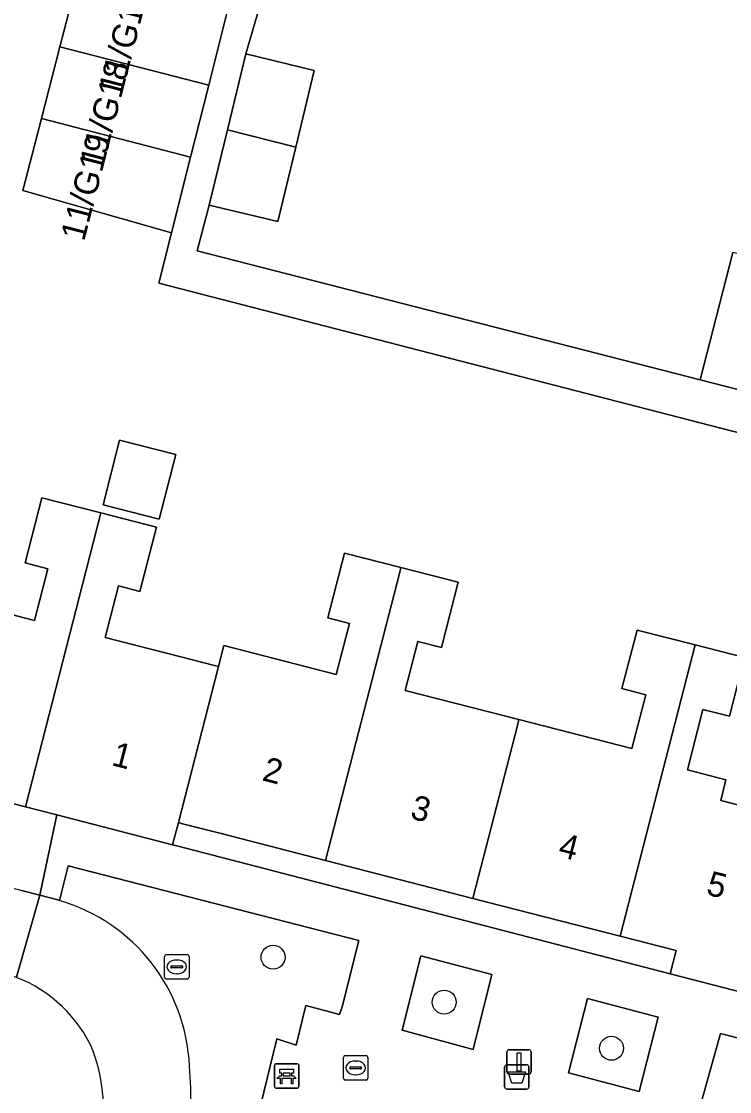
# Model space of a CAD drawing. Extents: x 158352 to 159489, y 383828 to 384603.
# Drawn here: x 159281.46 to 159310.36, y 384399.28 to 384442.95 of the extents above; entities that cross this region are included whole.
import ezdxf

# ---------------------------------------------------------------- set-up
doc = ezdxf.new("R2010")
doc.units = 0
for name, color, linetype in [('IMGEO_Afvalbak', 7, 'Continuous'), ('IMGEO_Bank', 7, 'Continuous'), ('IMGEO_Boom', 7, 'Continuous'), ('IMGEO_Erf', 7, 'Continuous'), ('IMGEO_Groenvoorziening', 7, 'Continuous'), ('IMGEO_Kolk', 7, 'Continuous'), ('IMGEO_Lichtmast', 7, 'Continuous'), ('IMGEO_Pand', 7, 'Continuous'), ('IMGEO_Pand_nummerreeks', 7, 'Continuous'), ('IMGEO_Rijbaan_lokaal_open', 7, 'Continuous'), ('IMGEO_Rioolput', 7, 'Continuous'), ('IMGEO_Voetpad_open', 7, 'Continuous')]:
    doc.layers.add(name, color=color, linetype=linetype)

msp = doc.modelspace()

# ---------------------------------------------------------------- linework, layer by layer
at = {"layer": 'IMGEO_Afvalbak'}
for p, q in [((159301.175, 384399.482), (159301.175, 384400.282)), ((159301.175, 384400.282), (159301.175, 384399.482)), ((159301.275, 384400.382), (159302.065, 384400.382)), ((159302.065, 384400.382), (159301.275, 384400.382)), ((159302.165, 384400.282), (159302.165, 384399.482)), ((159302.165, 384399.482), (159302.165, 384400.282)), ((159302.065, 384399.382), (159301.275, 384399.382)), ((159301.275, 384399.382), (159302.065, 384399.382))]:
    msp.add_line(p, q, dxfattribs=at)
msp.add_lwpolyline([(159301.318, 384400.096), (159302.022, 384400.096), (159301.873, 384399.626), (159301.467, 384399.626), (159301.318, 384400.096)], dxfattribs=at)
for centre, start, end in [((159301.275, 384400.282), 90, 180), ((159301.275, 384400.282), 90, 180), ((159302.065, 384400.282), 0, 90), ((159302.065, 384400.282), 360, 90), ((159301.275, 384399.482), 180, 270), ((159301.275, 384399.482), 180, 270), ((159302.065, 384399.482), 270, 0), ((159302.065, 384399.482), 270, 0)]:
    msp.add_arc(centre, 0.1, start, end, dxfattribs=at)
at = {"layer": 'IMGEO_Bank'}
for p, q in [((159291.781, 384399.497), (159291.781, 384400.338)), ((159291.781, 384400.338), (159291.781, 384399.497)), ((159291.856, 384400.422), (159292.697, 384400.422)), ((159292.697, 384400.422), (159291.856, 384400.422)), ((159292.781, 384400.347), (159292.781, 384399.506)), ((159292.781, 384399.506), (159292.781, 384400.347)), ((159292.478, 384399.82), (159292.085, 384399.82)), ((159292.09, 384399.928), (159292.09, 384400.034)), ((159292.134, 384400.034), (159292.134, 384399.928)), ((159292.422, 384400.04), (159292.14, 384400.04)), ((159292.14, 384399.922), (159292.422, 384399.922)), ((159292.428, 384399.928), (159292.428, 384400.034)), ((159292.472, 384400.034), (159292.472, 384399.928)), ((159292.706, 384399.422), (159291.865, 384399.422)), ((159291.865, 384399.422), (159292.706, 384399.422))]:
    msp.add_line(p, q, dxfattribs=at)
for points in [[(159292.084, 384400.04), (159291.998, 384400.04), (159291.998, 384400.201), (159292.561, 384400.201), (159292.561, 384400.04), (159292.478, 384400.04)], [(159292.028, 384399.82), (159291.886, 384399.82), (159291.998, 384399.922), (159292.084, 384399.922)], [(159292.078, 384399.813), (159292.078, 384399.606), (159292.035, 384399.606), (159292.035, 384399.813)], [(159292.478, 384399.922), (159292.561, 384399.922), (159292.673, 384399.82), (159292.534, 384399.82)], [(159292.528, 384399.813), (159292.528, 384399.606), (159292.484, 384399.606), (159292.484, 384399.813)]]:
    msp.add_lwpolyline(points, dxfattribs=at)
for centre, radius, start, end in [((159291.859, 384400.344), 0.0779, 92.4484, 184.2845), ((159291.859, 384400.344), 0.0779, 92.4484, 184.2845), ((159292.703, 384400.344), 0.0779, 2.4484, 94.2845), ((159292.703, 384400.344), 0.0779, 2.4484, 94.2845), ((159292.028, 384399.813), 0.00671, 2.8957, 87.1043), ((159292.085, 384399.813), 0.00671, 92.8957, 177.1043), ((159292.083, 384400.033), 0.00671, 2.8957, 87.1043), ((159292.083, 384399.929), 0.00671, 272.8957, 357.1043), ((159292.14, 384400.033), 0.00671, 92.8957, 177.1043), ((159292.14, 384399.929), 0.00671, 182.8957, 267.1043), ((159292.422, 384400.033), 0.00671, 2.8957, 87.1043), ((159292.422, 384399.929), 0.00671, 272.8957, 357.1043), ((159292.479, 384400.033), 0.00671, 92.8957, 177.1043), ((159292.479, 384399.929), 0.00671, 182.8957, 267.1043), ((159292.477, 384399.813), 0.00671, 2.8957, 87.1043), ((159292.534, 384399.813), 0.00671, 92.8957, 177.1043), ((159291.859, 384399.5), 0.0779, 182.4484, 274.2845), ((159291.859, 384399.5), 0.0779, 182.4484, 274.2845), ((159292.703, 384399.5), 0.0779, 272.4484, 4.2845), ((159292.703, 384399.5), 0.0779, 272.4484, 4.2845)]:
    msp.add_arc(centre, radius, start, end, dxfattribs=at)
at = {"layer": 'IMGEO_Boom'}
for centre in [(159291.725, 384404.765), (159298.709, 384402.935), (159305.537, 384401.051)]:
    msp.add_circle(centre, 0.489, dxfattribs=at)
at = {"layer": 'IMGEO_Erf'}
for points in [[(159317.223, 384424.486), (159287.068, 384432.269), (159287.584, 384434.317), (159281.514, 384436.052), (159282.27, 384438.983), (159283.026, 384441.914), (159283.782, 384444.845), (159284.538, 384447.775), (159285.294, 384450.706), (159286.05, 384453.637), (159286.806, 384456.568)], [(159291.631, 384445.135), (159290.613, 384441.62), (159293.405, 384440.944), (159292.65, 384437.817), (159291.915, 384434.779), (159289.122, 384435.453), (159288.635, 384433.584), (159309.159, 384428.327), (159310.489, 384433.517)], [(159277.464, 384419.668), (159281.995, 384418.503), (159282.538, 384420.617), (159281.613, 384420.854), (159282.296, 384423.514), (159284.702, 384422.896), (159286.964, 384422.315), (159286.291, 384419.694), (159285.416, 384419.918), (159284.875, 384417.813), (159287.96, 384417.021), (159289.342, 384416.666), (159289.497, 384416.626), (159289.717, 384417.481), (159294.303, 384416.303), (159294.838, 384418.388), (159293.964, 384418.613), (159294.643, 384421.256), (159296.944, 384420.665), (159299.281, 384420.065), (159298.598, 384417.406), (159297.637, 384417.653), (159297.122, 384415.653), (159301.757, 384414.462), (159306.369, 384413.276), (159306.934, 384415.475), (159305.964, 384415.724), (159306.578, 384418.116), (159308.948, 384417.507), (159310.966, 384416.989), (159310.351, 384414.598), (159309.266, 384414.877), (159308.633, 384412.41), (159310.208, 384412.005), (159309.992, 384411.166), (159313.608, 384410.237)]]:
    msp.add_lwpolyline(points, dxfattribs=at)
for points in [[(159287.756, 384425.274), (159287.079, 384422.638), (159284.787, 384423.227), (159285.464, 384425.862)], [(159293.871, 384408.713), (159289.611, 384409.808), (159288.033, 384410.213), (159287.86, 384410.257), (159287.628, 384409.355), (159287.801, 384409.311), (159307.935, 384404.089), (159308.178, 384405.036), (159305.892, 384405.623), (159299.882, 384407.168)]]:
    msp.add_lwpolyline(points, close=True, dxfattribs=at)
at = {"layer": 'IMGEO_Groenvoorziening'}
for points in [[(159288.137, 384396.786), (159287.926, 384395.827), (159287.756, 384395.122), (159290.998, 384394.317), (159292.015, 384398.498), (159291.216, 384398.706), (159291.883, 384401.438), (159292.673, 384401.184), (159293.067, 384402.796), (159294.442, 384402.435), (159294.547, 384402.747), (159295.23, 384405.449), (159283.367, 384408.495), (159283.013, 384407.08)], [(159314.537, 384400.466), (159309.983, 384401.649), (159309.134, 384398.631), (159310.403, 384398.304), (159309.71, 384395.61), (159310.529, 384395.399), (159309.819, 384392.634), (159309.005, 384392.851), (159308.293, 384390.159), (159312.725, 384389.018)]]:
    msp.add_lwpolyline(points, dxfattribs=at)
for points in [[(159299.885, 384401.001), (159300.654, 384404.061), (159297.757, 384404.821), (159296.996, 384401.789)], [(159306.661, 384399.286), (159307.437, 384402.32), (159304.56, 384403.079), (159303.775, 384400.043)]]:
    msp.add_lwpolyline(points, close=True, dxfattribs=at)
for centre, radius, start, end in [((159280.938, 384399.992), 7.386, 2.5948, 73.6807), ((159275.944, 384399.177), 12.425, 348.9051, 5.3055)]:
    msp.add_arc(centre, radius, start, end, dxfattribs=at)
at = {"layer": 'IMGEO_Kolk'}
for p, q in [((159294.597, 384399.825), (159294.597, 384400.677)), ((159294.672, 384400.751), (159295.524, 384400.751)), ((159295.598, 384400.677), (159295.598, 384399.825)), ((159294.856, 384400.245), (159294.856, 384400.257)), ((159295.294, 384400.208), (159294.896, 384400.208)), ((159294.899, 384400.294), (159295.297, 384400.294)), ((159295.085, 384400.531), (159295.11, 384400.531)), ((159295.34, 384400.257), (159295.34, 384400.245)), ((159295.524, 384399.751), (159294.672, 384399.751)), ((159295.108, 384399.971), (159295.083, 384399.971))]:
    msp.add_line(p, q, dxfattribs=at)
for points in [[(159294.597, 384399.825), (159294.597, 384400.677)], [(159294.672, 384400.751), (159295.524, 384400.751)], [(159295.598, 384400.677), (159295.598, 384399.825)], [(159295.524, 384399.751), (159294.672, 384399.751)]]:
    msp.add_lwpolyline(points, dxfattribs=at)
for centre, radius, start, end in [((159294.674, 384400.675), 0.0765, 91.552, 178.448), ((159294.674, 384400.675), 0.0765, 91.552, 178.448), ((159295.522, 384400.675), 0.0765, 1.552, 88.448), ((159295.522, 384400.675), 0.0765, 1.552, 88.448), ((159294.896, 384400.254), 0.0403, 85.8775, 175.7526), ((159294.893, 384400.244), 0.0366, 178.938, 274.7102), ((159295.297, 384400.251), 0.043, 264.8664, 352.4533), ((159295.301, 384400.256), 0.0386, 1.7309, 96.639), ((159294.674, 384399.827), 0.0765, 181.552, 268.448), ((159294.674, 384399.827), 0.0765, 181.552, 268.448), ((159295.522, 384399.827), 0.0765, 271.552, 358.448), ((159295.522, 384399.827), 0.0765, 271.552, 358.448)]:
    msp.add_arc(centre, radius, start, end, dxfattribs=at)
for centre, major_axis, ratio, start_param, end_param in [((159295.084, 384400.251), (-0.387, 0.002), 0.722429, 4.712389, 7.853982), ((159295.109, 384400.251), (-0.39, 0.002), 0.717154, 1.570796, 4.712389)]:
    msp.add_ellipse(centre, major_axis=major_axis, ratio=ratio, start_param=start_param, end_param=end_param, dxfattribs=at)
at = {"layer": 'IMGEO_Lichtmast'}
for p, q in [((159301.368, 384400.994), (159302.158, 384400.994)), ((159302.158, 384400.994), (159301.368, 384400.994)), ((159301.268, 384400.094), (159301.268, 384400.894)), ((159301.268, 384400.894), (159301.268, 384400.094)), ((159302.258, 384400.894), (159302.258, 384400.094)), ((159302.258, 384400.094), (159302.258, 384400.894)), ((159302.158, 384399.994), (159301.368, 384399.994)), ((159301.368, 384399.994), (159302.158, 384399.994))]:
    msp.add_line(p, q, dxfattribs=at)
msp.add_lwpolyline([(159301.688, 384400.869), (159301.838, 384400.869), (159301.838, 384400.119), (159301.688, 384400.119), (159301.688, 384400.869)], dxfattribs=at)
for centre, start, end in [((159301.368, 384400.894), 90, 180), ((159301.368, 384400.894), 90, 180), ((159302.158, 384400.894), 0, 90), ((159302.158, 384400.894), 360, 90), ((159301.368, 384400.094), 180, 270), ((159301.368, 384400.094), 180, 270), ((159302.158, 384400.094), 270, 0), ((159302.158, 384400.094), 270, 0)]:
    msp.add_arc(centre, 0.1, start, end, dxfattribs=at)
at = {"layer": 'IMGEO_Pand'}
for points in [[(159283.026, 384441.914), (159289.102, 384440.346), (159289.841, 384443.282), (159283.782, 384444.845)], [(159282.27, 384438.983), (159288.363, 384437.411), (159289.102, 384440.346), (159283.026, 384441.914)], [(159290.613, 384441.62), (159289.867, 384438.531), (159292.65, 384437.817), (159293.405, 384440.944)], [(159282.27, 384438.983), (159281.514, 384436.052), (159287.584, 384434.317), (159288.363, 384437.411)], [(159292.65, 384437.817), (159289.867, 384438.531), (159289.122, 384435.453), (159291.915, 384434.779)], [(159310.489, 384433.517), (159309.159, 384428.327), (159311.279, 384427.784), (159316.122, 384426.543), (159317.452, 384431.732)], [(159284.787, 384423.227), (159287.079, 384422.638), (159287.756, 384425.274), (159285.464, 384425.862)], [(159277.464, 384419.668), (159275.607, 384412.445), (159281.617, 384410.9), (159284.659, 384422.73), (159284.702, 384422.896), (159282.296, 384423.514), (159281.613, 384420.854), (159282.538, 384420.617), (159281.995, 384418.503)], [(159289.497, 384416.626), (159289.342, 384416.666), (159287.96, 384417.021), (159284.875, 384417.813), (159285.416, 384419.918), (159286.291, 384419.694), (159286.964, 384422.315), (159284.702, 384422.896), (159284.659, 384422.73), (159281.617, 384410.9), (159282.901, 384410.57), (159287.628, 384409.355), (159287.86, 384410.257)], [(159296.944, 384420.665), (159294.643, 384421.256), (159293.964, 384418.613), (159294.838, 384418.388), (159294.303, 384416.303), (159289.717, 384417.481), (159289.497, 384416.626), (159287.86, 384410.257), (159288.033, 384410.213), (159289.611, 384409.808), (159293.871, 384408.713), (159296.895, 384420.474)], [(159293.871, 384408.713), (159299.882, 384407.168), (159301.697, 384414.227), (159301.757, 384414.462), (159297.122, 384415.653), (159297.637, 384417.653), (159298.598, 384417.406), (159299.281, 384420.065), (159296.944, 384420.665), (159296.895, 384420.474)], [(159305.892, 384405.623), (159308.948, 384417.507), (159306.578, 384418.116), (159305.964, 384415.724), (159306.934, 384415.475), (159306.369, 384413.276), (159301.757, 384414.462), (159301.697, 384414.227), (159299.882, 384407.168)], [(159305.892, 384405.623), (159308.178, 384405.036), (159307.935, 384404.089), (159311.775, 384403.102), (159313.608, 384410.237), (159309.992, 384411.166), (159310.208, 384412.005), (159308.633, 384412.41), (159309.266, 384414.877), (159310.351, 384414.598), (159310.966, 384416.989), (159308.948, 384417.507)]]:
    msp.add_lwpolyline(points, close=True, dxfattribs=at)
at = {"layer": 'IMGEO_Rijbaan_lokaal_open'}
msp.add_lwpolyline([(159265.464, 384411.586), (159263.811, 384412.027), (159263.322, 384412.137), (159263.128, 384412.18), (159263.077, 384412.193), (159241.918, 384417.675), (159239.364, 384418.361), (159238.507, 384415.017), (159262.928, 384408.745), (159266.639, 384407.772), (159278.143, 384404.789), (159278.172, 384404.782), (159278.399, 384404.717), (159281.254, 384403.946), (159282.202, 384407.296), (159281.457, 384407.493), (159281.396, 384407.509)], close=True, dxfattribs=at)
msp.add_lwpolyline([(159283.013, 384407.08), (159282.976, 384407.091), (159282.938, 384407.102), (159282.202, 384407.296), (159281.254, 384403.946)], dxfattribs=at)
for centre, radius, start, end in [((159280.938, 384399.992), 7.386, 2.5948, 73.6807), ((159279.204, 384398.675), 5.655, 23.507, 68.7469), ((159277.222, 384398.424), 7.594, 347.8942, 19.2794), ((159275.944, 384399.177), 12.425, 348.9051, 5.3055)]:
    msp.add_arc(centre, radius, start, end, dxfattribs=at)
at = {"layer": 'IMGEO_Rioolput'}
for p, q in [((159287.296, 384403.947), (159287.296, 384404.799)), ((159287.371, 384404.873), (159288.223, 384404.873)), ((159287.784, 384404.653), (159287.809, 384404.653)), ((159288.297, 384404.799), (159288.297, 384403.947)), ((159287.555, 384404.367), (159287.555, 384404.379)), ((159287.993, 384404.33), (159287.595, 384404.33)), ((159287.598, 384404.416), (159287.996, 384404.416)), ((159287.807, 384404.093), (159287.782, 384404.093)), ((159288.039, 384404.379), (159288.039, 384404.367)), ((159288.223, 384403.873), (159287.371, 384403.873))]:
    msp.add_line(p, q, dxfattribs=at)
for points in [[(159287.296, 384403.947), (159287.296, 384404.799)], [(159287.371, 384404.873), (159288.223, 384404.873)], [(159288.297, 384404.799), (159288.297, 384403.947)], [(159288.223, 384403.873), (159287.371, 384403.873)]]:
    msp.add_lwpolyline(points, dxfattribs=at)
for centre, radius, start, end in [((159287.373, 384404.797), 0.0765, 91.552, 178.448), ((159287.373, 384404.797), 0.0765, 91.552, 178.448), ((159288.221, 384404.797), 0.0765, 1.552, 88.448), ((159288.221, 384404.797), 0.0765, 1.552, 88.448), ((159287.595, 384404.376), 0.0403, 85.8775, 175.7526), ((159287.592, 384404.366), 0.0366, 178.938, 274.7102), ((159287.996, 384404.373), 0.043, 264.8664, 352.4533), ((159288, 384404.378), 0.0386, 1.7309, 96.639), ((159287.373, 384403.949), 0.0765, 181.552, 268.448), ((159287.373, 384403.949), 0.0765, 181.552, 268.448), ((159288.221, 384403.949), 0.0765, 271.552, 358.448), ((159288.221, 384403.949), 0.0765, 271.552, 358.448)]:
    msp.add_arc(centre, radius, start, end, dxfattribs=at)
for centre, major_axis, ratio, start_param, end_param in [((159287.783, 384404.373), (-0.387, 0.002), 0.722429, 4.712389, 7.853982), ((159287.808, 384404.373), (-0.39, 0.002), 0.717154, 1.570796, 4.712389)]:
    msp.add_ellipse(centre, major_axis=major_axis, ratio=ratio, start_param=start_param, end_param=end_param, dxfattribs=at)
at = {"layer": 'IMGEO_Voetpad_open'}
for points in [[(159311.279, 384427.784), (159309.159, 384428.327), (159288.635, 384433.584), (159289.122, 384435.453), (159289.867, 384438.531), (159290.613, 384441.62), (159291.631, 384445.135), (159292.361, 384448.154), (159293.104, 384451.226), (159294.119, 384454.706), (159294.862, 384457.777), (159295.568, 384460.699), (159296.572, 384464.362), (159297.337, 384467.533), (159297.995, 384470.257), (159298.577, 384472.396), (159319.093, 384467.083)], [(159289.841, 384443.282), (159289.102, 384440.346), (159288.363, 384437.411), (159287.584, 384434.317), (159287.068, 384432.269), (159317.223, 384424.486)], [(159281.396, 384407.509), (159281.457, 384407.493), (159282.202, 384407.296), (159282.901, 384410.57), (159281.617, 384410.9), (159275.607, 384412.445), (159269.597, 384413.989), (159263.47, 384415.564), (159205.922, 384430.361), (159202.919, 384431.126), (159199.735, 384431.937)], [(159287.801, 384409.311), (159287.628, 384409.355), (159282.901, 384410.57), (159282.202, 384407.296), (159282.938, 384407.102), (159282.976, 384407.091), (159283.013, 384407.08), (159283.367, 384408.495), (159295.23, 384405.449), (159294.547, 384402.747), (159294.442, 384402.435), (159293.067, 384402.796), (159292.673, 384401.184), (159291.883, 384401.438), (159291.216, 384398.706)], [(159312.725, 384389.018), (159308.293, 384390.159), (159309.005, 384392.851), (159309.819, 384392.634), (159310.529, 384395.399), (159309.71, 384395.61), (159310.403, 384398.304), (159309.134, 384398.631), (159309.983, 384401.649), (159314.537, 384400.466), (159315.007, 384402.285), (159311.775, 384403.102), (159307.935, 384404.089), (159287.801, 384409.311)]]:
    msp.add_lwpolyline(points, dxfattribs=at)
for points in [[(159297.757, 384404.821), (159300.654, 384404.061), (159299.885, 384401.001), (159296.996, 384401.789)], [(159304.56, 384403.079), (159307.437, 384402.32), (159306.661, 384399.286), (159303.775, 384400.043)]]:
    msp.add_lwpolyline(points, close=True, dxfattribs=at)
for centre, radius, start, end in [((159279.204, 384398.675), 5.655, 23.507, 68.7469), ((159277.222, 384398.424), 7.594, 347.8942, 19.2794)]:
    msp.add_arc(centre, radius, start, end, dxfattribs=at)

# ---------------------------------------------------------------- texts
at = {"layer": 'IMGEO_Pand_nummerreeks'}
for s, rotation, p in [('11/G17', 75.5358, (159285.559, 384439.945)), ('11/G18', 75.5358, (159284.787, 384436.95)), ('11/G19', 75.5358, (159284.012, 384433.946)), ('1', 345.5844, (159285.094, 384412.609)), ('2', 345.5901, (159291.239, 384411.991)), ('3', 345.5876, (159297.28, 384410.439)), ('4', 345.5876, (159303.32, 384408.887)), ('5', 345.5876, (159309.359, 384407.335))]:
    msp.add_text(s, height=1, rotation=rotation, dxfattribs=at).set_placement(p)

doc.saveas('drawing.dxf')
